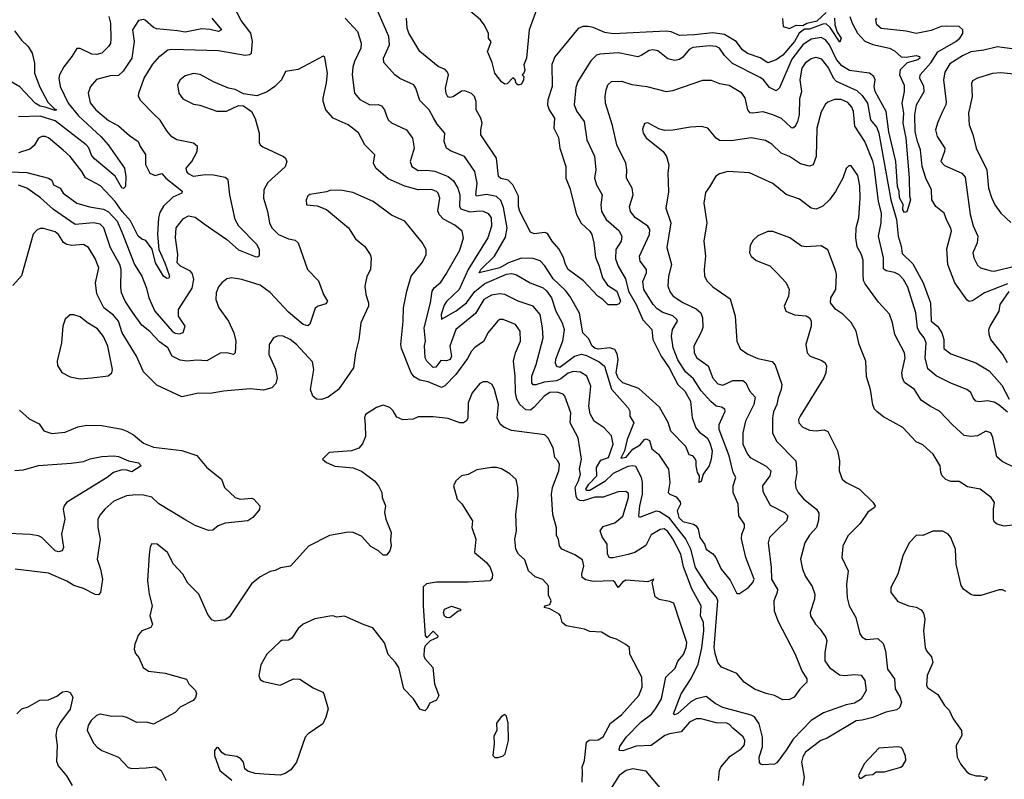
# Model space of a CAD drawing. Extents: x 1552033 to 1694788, y 811965 to 917215.
# Tile 433 of 632: x 1653121 to 1659035, y 852282 to 856847. Entities that reach past the tile are written whole.
import ezdxf

# ---------------------------------------------------------------- set-up
doc = ezdxf.new("R2010")
doc.units = 0

msp = doc.modelspace()

# ---------------------------------------------------------------- linework, layer by layer
at = {"layer": '0CON20XD'}
for points in [[(1653015, 855934), (1653165, 855929.3), (1653295.3, 855895.2), (1653315, 855881.9), (1653325, 855853.6), (1653364.3, 855834.3), (1653383.3, 855803.3), (1653465, 855743.8), (1653541.4, 855721.4), (1653625, 855707.1), (1653655, 855692.3), (1653706.1, 855635), (1653736.9, 855565), (1653811, 855375), (1653856, 855305), (1653883.6, 855233.6), (1653896.8, 855175), (1653933.3, 855095), (1654036.5, 854975), (1654055, 854962.5), (1654081.9, 854958.1), (1654103, 854967), (1654115.7, 855004.3), (1654075.5, 855065), (1654074.5, 855105), (1654157.2, 855232.8), (1654167.5, 855285), (1654159.3, 855319.3), (1654148.2, 855335), (1654087.8, 855365), (1654067.7, 855385), (1654070.3, 855435), (1654057.3, 855535), (1654061.1, 855595), (1654105, 855652.5), (1654135, 855668.6), (1654175, 855660.5), (1654229.2, 855619.2), (1654365.4, 855525), (1654435, 855464.6), (1654535, 855423.1), (1654548.8, 855421.2), (1654561.2, 855428.8), (1654561.1, 855465), (1654545.5, 855495), (1654437.9, 855605), (1654414.7, 855645), (1654383.8, 855795), (1654373.6, 855883.6), (1654355, 855898), (1654285, 855913.3), (1654235, 855914.5), (1654165, 855904.6), (1654135, 855920), (1654124.4, 855935), (1654122.2, 855955), (1654154.4, 855995), (1654186.4, 856053.6), (1654190, 856085), (1654164.4, 856104.4), (1654065.5, 856125.5), (1654035, 856142.5), (1654005, 856178), (1653965, 856242.9), (1653925, 856280), (1653849.4, 856359.4), (1653835.6, 856385), (1653836.5, 856405), (1653868.2, 856495), (1653920.3, 856579.7), (1653962.9, 856627.1), (1654011.4, 856665), (1654035, 856670.3), (1654315, 856661.2), (1654475, 856633.8), (1654502, 856638), (1654513.6, 856646.4), (1654518.8, 856715), (1654509.4, 856765), (1654451.8, 856841.8), (1654403.4, 856933.4)], [(1658107.7, 856865), (1658120.5, 856825), (1658152.9, 856765), (1658198, 856718), (1658245, 856698.1), (1658346.3, 856676.3), (1658375, 856659.6), (1658415, 856623.5), (1658445, 856621.7), (1658505, 856631.6), (1658526.2, 856626.2), (1658526.9, 856615), (1658515, 856606.1), (1658452, 856588), (1658409.4, 856545), (1658405.3, 856515), (1658433.1, 856453.1), (1658434.2, 856415), (1658420, 856345), (1658429.7, 856285), (1658426, 856225), (1658444.4, 856135), (1658464.4, 855895.6), (1658466.2, 855786.2), (1658472.5, 855765), (1658448.9, 855691.1), (1658435, 855687.5), (1658425.4, 855705), (1658427, 855737), (1658405, 855776.7), (1658403.5, 855813.5), (1658393.2, 855845), (1658384.4, 855994.4), (1658342.3, 856172.3), (1658325.9, 856295), (1658259.4, 856415), (1658254, 856445), (1658258.9, 856485), (1658251.3, 856505), (1658225, 856525.9), (1658163.2, 856533.2), (1658105, 856540.6), (1658058.6, 856568.6), (1658027.6, 856607.7), (1657985, 856695.8), (1657960.9, 856725), (1657935, 856738.8), (1657875, 856730.5), (1657825, 856694.7), (1657759.8, 856610.2), (1657685, 856438), (1657665, 856420), (1657625, 856440), (1657589.1, 856485), (1657569.2, 856499.2), (1657403.6, 856583.6), (1657355, 856630.5), (1657325, 856674.5), (1657305, 856685.3), (1657265, 856689.4), (1657165, 856679.8), (1657143.4, 856666.6), (1657105, 856620.4), (1657085, 856608.2), (1657055, 856600.8), (1657015, 856610.4), (1656955, 856659.5), (1656925, 856665.6), (1656902, 856662), (1656855, 856630.5), (1656835, 856623.8), (1656717, 856647), (1656605, 856640), (1656585, 856633.6), (1656551.3, 856598.7), (1656474.4, 856475), (1656461.4, 856438.6), (1656452.3, 856335), (1656467.3, 856295), (1656512.5, 856235), (1656528.5, 856125), (1656574.3, 856025.7), (1656580.9, 855945), (1656573.5, 855895), (1656586.7, 855855), (1656619.1, 855795), (1656611.8, 855735), (1656615.5, 855695), (1656644.6, 855645), (1656719.2, 855579.2), (1656737.5, 855545), (1656734.6, 855515), (1656702, 855465), (1656700.5, 855410.5), (1656716.4, 855365), (1656759.3, 855289.3), (1656778.1, 855215), (1656824, 855135), (1656865, 855042.1), (1656918.2, 854985), (1656924.3, 854925), (1656974.5, 854825), (1657022, 854755), (1657074.9, 854654.9), (1657117, 854615), (1657150.7, 854555), (1657160.9, 854455), (1657181.8, 854395), (1657205, 854367.5), (1657250.4, 854335), (1657267.1, 854305), (1657281.5, 854255), (1657274.4, 854205), (1657262, 854165), (1657226.7, 854115), (1657215, 854072), (1657203.1, 854065), (1657204.3, 854105), (1657192.9, 854125), (1657184.3, 854165), (1657183.6, 854195), (1657174.8, 854214.8), (1657165, 854225.3), (1657142.6, 854232.6), (1657122.1, 854282.1), (1657032.4, 854375), (1657015.3, 854425.3), (1656965, 854519.2), (1656839.5, 854629.5), (1656745, 854664.1), (1656715, 854693.5), (1656704.5, 854725), (1656716.1, 854805), (1656709.7, 854839.7), (1656695.5, 854865), (1656665.3, 854875.3), (1656595, 854866.5), (1656575, 854872.4), (1656560.7, 854885), (1656539.3, 854929.3), (1656504.6, 854964.6), (1656483.4, 855083.4), (1656425.3, 855185), (1656398.8, 855218.8), (1656325, 855290.2), (1656275, 855368.2), (1656246.8, 855396.8), (1656205, 855411.8), (1656135, 855413.8), (1656056.5, 855385), (1656005, 855354.9), (1655881.4, 855325), (1655892.1, 855345), (1655972.8, 855425), (1656040.1, 855539.9), (1656049.6, 855595), (1656027.6, 855717.6), (1656010.6, 855760.6), (1655984.8, 855784.8), (1655925, 855796.1), (1655865, 855785.6), (1655860.6, 855795), (1655869.4, 855865), (1655855.3, 855935.3), (1655792.9, 856025), (1655708.2, 856058.2), (1655684.4, 856075), (1655670.9, 856115), (1655674.4, 856165), (1655628.7, 856218.7), (1655606, 856256), (1655581.1, 856305), (1655525, 856360), (1655500.5, 856435), (1655488.1, 856455), (1655405, 856493.8), (1655375.6, 856515), (1655308.7, 856588.7), (1655305.6, 856615), (1655342.9, 856695), (1655339.1, 856745), (1655268.1, 856905)], [(1656227.6, 856912.4), (1656180.5, 856785), (1656165.6, 856615), (1656150, 856575), (1656156.1, 856543.9), (1656148.3, 856521.7), (1656140, 856515), (1656150, 856505), (1656147.5, 856485), (1656135, 856460), (1656115, 856452.5), (1656103, 856463), (1656097.5, 856485), (1656083.6, 856496.4), (1656048.3, 856461.7), (1656035, 856460), (1656015, 856473.8), (1655974.6, 856525), (1655959.2, 856589.2), (1655930.8, 856655), (1655953.3, 856713.3), (1655936.7, 856735), (1655936.2, 856765), (1655911.1, 856815), (1655888.2, 856845), (1655825, 856900)], [(1653656.2, 856865), (1653666.8, 856825), (1653668.8, 856731.2), (1653666.2, 856703.8), (1653655.5, 856685), (1653615.8, 856645), (1653585, 856636.4), (1653555, 856639.2), (1653485, 856674), (1653465, 856673.8), (1653435.5, 856625), (1653385.9, 856564.1), (1653360.4, 856515), (1653356.4, 856495), (1653365.3, 856445.3), (1653412.6, 856345), (1653475, 856268.4), (1653611.7, 856141.7), (1653653.4, 856095), (1653751.1, 855955), (1653758.9, 855905), (1653757.1, 855845), (1653745, 855831.4), (1653735, 855835.6), (1653695.4, 855905.4), (1653570.9, 856010.9), (1653553.2, 856033.2), (1653536.7, 856076.7), (1653520.6, 856095), (1653335, 856238), (1653245, 856266.5), (1653115, 856262.5)], [(1654275.5, 856855.5), (1654332.8, 856785), (1654315, 856775.7), (1654265, 856788), (1654215, 856791.2), (1654115, 856771.1), (1654069.8, 856779.8), (1653942.2, 856792.2), (1653925, 856799.5), (1653875, 856844.3), (1653865, 856848.6), (1653835, 856841.4), (1653799.6, 856785), (1653808.2, 856715), (1653794, 856615), (1653743.6, 856536.4), (1653715, 856510.4), (1653665, 856508.8), (1653582.7, 856487.3), (1653546.5, 856445), (1653532.9, 856405), (1653545, 856346), (1653579.5, 856305), (1653655, 856240), (1653715, 856209.2), (1653780.8, 856150.8), (1653833.6, 856115), (1653844.5, 856085), (1653877.2, 856037.2), (1653877, 855977), (1653904.1, 855924.1), (1653935, 855910), (1653975, 855921.5), (1653998.8, 855895), (1654065, 855841.8), (1654096.8, 855816.8), (1654095.5, 855805), (1654040.5, 855779.5), (1653984.8, 855725.2), (1653962.2, 855687.8), (1653955.2, 855655), (1653948.9, 855555), (1653958.1, 855465), (1653994, 855385), (1654020.6, 855305), (1654017, 855293), (1654005, 855291.1), (1653985, 855305.5), (1653937.8, 855385), (1653918, 855468), (1653879.3, 855519.3), (1653855, 855527.5), (1653832.5, 855545), (1653787.8, 855637.8), (1653736, 855695), (1653695.1, 855755.1), (1653607.4, 855847.4), (1653516.2, 855896.2), (1653494.3, 855935), (1653425, 856024.2), (1653382.7, 856062.7)], [(1655075.5, 856855), (1655150.4, 856775), (1655172.9, 856705), (1655170.8, 856675), (1655131.8, 856595), (1655122.1, 856562.1), (1655119.3, 856515), (1655133.3, 856405), (1655165, 856367.1), (1655225, 856335.7), (1655275, 856336.9), (1655295, 856328.6), (1655311.9, 856305), (1655325, 856268.8), (1655335.3, 856245.3), (1655355, 856227.1), (1655445, 856184.4), (1655480, 856135), (1655490, 856075), (1655466.4, 855995), (1655476.9, 855965), (1655515, 855941.1), (1655567.1, 855942.9), (1655615, 855936.5), (1655695, 855904.7), (1655727.6, 855877.6), (1655752.5, 855835), (1655765.3, 855795), (1655763.1, 855725), (1655770.3, 855710.3), (1655825, 855692.3), (1655885, 855698.9), (1655905.2, 855695.2), (1655935, 855681.2), (1655952.5, 855655), (1655954.7, 855605), (1655933.3, 855535), (1655814.3, 855345.7), (1655761.3, 855225), (1655685, 855154.2), (1655670.4, 855130.4), (1655652.2, 855075), (1655655, 855046.2), (1655742.5, 855097.5), (1655805.1, 855144.9), (1655855, 855214), (1655915, 855261.5), (1656045, 855317), (1656075, 855321.6), (1656104.4, 855314.4), (1656187.5, 855265), (1656265, 855236.2), (1656285, 855218.2), (1656314.7, 855175), (1656342.4, 855095), (1656380.4, 855025), (1656390.9, 854985), (1656382.6, 854915), (1656339.3, 854805), (1656337.5, 854785), (1656345.5, 854765.5), (1656365, 854759.5), (1656454.4, 854825.6), (1656495, 854836.2), (1656525, 854828.6), (1656601.1, 854791.1), (1656633.8, 854763.8), (1656675.8, 854625.8), (1656776.2, 854515), (1656786.2, 854495), (1656785.5, 854465), (1656810.8, 854425), (1656770.5, 854325), (1656753.1, 854255), (1656732.7, 854212.7), (1656765, 854218.5), (1656804.4, 854265.6), (1656848.6, 854291.4), (1656875, 854323.5), (1656885, 854328.5), (1656905, 854317.5), (1656918.1, 854268.1), (1656958, 854235), (1657018.4, 854145), (1657026.8, 854065), (1657016.1, 854006.1), (1657025.9, 853995.9), (1657065, 853979.4), (1657088.6, 853948.6), (1657089.4, 853935), (1657071.1, 853895), (1657080.6, 853855), (1657105, 853830.7), (1657168.8, 853815), (1657184.7, 853804.7), (1657196.1, 853786.1), (1657205.8, 853735.8), (1657234.2, 853695.8), (1657244.6, 853665), (1657285, 853637.5), (1657302.9, 853615), (1657334.6, 853545), (1657389.1, 853479.1), (1657427.8, 853397.8), (1657445, 853399.1), (1657498.8, 853435), (1657524.4, 853465), (1657532.3, 853485), (1657483.5, 853615), (1657457.3, 853727.3), (1657458.5, 853755), (1657475.5, 853795), (1657474.5, 853814.5), (1657440, 853865), (1657437.7, 853935), (1657406.7, 854005), (1657406.7, 854045), (1657422.7, 854095), (1657405.7, 854125.7), (1657383, 854225), (1657321.6, 854385), (1657322.2, 854415), (1657358.5, 854495), (1657357.1, 854507.1), (1657337.5, 854517.5), (1657305, 854524.1), (1657272.2, 854552.2), (1657215, 854616.9), (1657168.8, 854688.8), (1657120.9, 854730.9), (1657075, 854802.9), (1657045.6, 854875.6), (1657035.9, 854945), (1657042.9, 854985), (1657072.1, 855035), (1657068.8, 855045), (1657045, 855066.4), (1656985, 855086.3), (1656949.5, 855109.5), (1656926.1, 855135), (1656870, 855225), (1656864, 855274), (1656885.3, 855325), (1656886.8, 855345), (1656848.8, 855395), (1656843.8, 855425), (1656904.1, 855555), (1656906.5, 855585), (1656893.5, 855605), (1656817.1, 855657.1), (1656789.1, 855695), (1656784.6, 855725), (1656805.5, 855795), (1656799.1, 855835), (1656775.3, 855875.3), (1656766.5, 855895), (1656768.5, 855945), (1656761.8, 855985), (1656708, 856095), (1656681.7, 856211.7), (1656640.5, 856345), (1656637.5, 856385), (1656644.5, 856425), (1656654.7, 856455.3), (1656675, 856474.3), (1656736.9, 856476.9), (1656797.8, 856457.8), (1656887.5, 856445), (1657005, 856414.5), (1657045, 856421.2), (1657225, 856482.2), (1657275, 856482.5), (1657325, 856463.1), (1657382.6, 856452.6), (1657452, 856412), (1657477.7, 856377.7), (1657493.1, 856305), (1657505, 856289.2), (1657525, 856286.5), (1657585, 856294.5), (1657643.3, 856276.7), (1657695, 856255.5), (1657755, 856198.9), (1657765, 856196.7), (1657781.6, 856208.4), (1657796, 856235), (1657805.3, 856275.3), (1657807.4, 856372.6), (1657818.8, 856415), (1657808.9, 856485), (1657822, 856555), (1657845, 856590.9), (1657875, 856612.5), (1657905, 856620.4), (1657935, 856612.1), (1657978.8, 856555), (1658007.6, 856497.6), (1658025, 856476.2), (1658150.1, 856420.1), (1658181.9, 856391.9), (1658213.3, 856345), (1658230.8, 856245), (1658269.3, 856199.3), (1658282.5, 856165), (1658353.1, 855765), (1658387.4, 855645), (1658397.5, 855545), (1658416.3, 855485), (1658421, 855441), (1658485, 855378.8), (1658547.7, 855265), (1658592, 855145), (1658596.8, 855035), (1658634.4, 855004.4), (1658659.7, 854965), (1658672.9, 854925), (1658671.5, 854871.5), (1658715, 854839.5), (1658863.8, 854783.8), (1658945, 854736.5), (1659021.2, 854651.2), (1659065, 854566.8)], [(1658016.1, 856855), (1658017.1, 856815), (1658030.8, 856770.8), (1658055.2, 856735), (1658047.8, 856712.2), (1657990, 856800), (1657965, 856821.5), (1657945, 856819.6), (1657865, 856789.7), (1657835, 856789.7), (1657803.6, 856766.4), (1657774.1, 856715), (1657705, 856633.3), (1657665, 856606), (1657615, 856587.7), (1657567.9, 856617.9), (1657492.9, 856642.9), (1657462.2, 856665), (1657424.7, 856715), (1657355, 856756.9), (1657285, 856768.5), (1657175, 856754.8), (1657085, 856751.8), (1657035, 856774.2), (1657005, 856777.9), (1656685, 856761.8), (1656635, 856769.7), (1656565, 856799.6), (1656535, 856805.5), (1656504.4, 856805.6), (1656476.4, 856793.6), (1656335, 856624.2), (1656316.8, 856576.8), (1656319.1, 856445), (1656293.5, 856365), (1656292.5, 856335), (1656301.2, 856305), (1656332.8, 856255), (1656329.4, 856195), (1656358.3, 856138.3), (1656366.1, 856075), (1656400.8, 855965), (1656401.6, 855895), (1656426.4, 855835), (1656465.9, 855675), (1656494.4, 855624.4), (1656545.7, 855575.7), (1656557.7, 855555), (1656570.8, 855505), (1656580.1, 855420.1), (1656602.5, 855365), (1656621.1, 855295), (1656652.3, 855252.3), (1656708.1, 855215), (1656730.8, 855155), (1656721.2, 855138.8), (1656705, 855132.5), (1656655, 855134), (1656624.6, 855164.6), (1656593.3, 855185), (1656508, 855278), (1656416.5, 855345), (1656398.9, 855375), (1656388.1, 855418.1), (1656359.8, 855469.8), (1656320.5, 855515), (1656291.4, 855561.4), (1656275, 855568.6), (1656210.7, 855560.7), (1656189.4, 855569.4), (1656124.5, 855695), (1656117.3, 855725), (1656116.4, 855786.4), (1656083.9, 855853.9), (1656055, 855882.7), (1656011.8, 855891.8), (1655997.8, 855905), (1655984.4, 856015), (1655890.8, 856155), (1655890.6, 856185), (1655900, 856225), (1655891.4, 856255), (1655862.9, 856305), (1655862.9, 856355), (1655852.5, 856385), (1655835, 856402.5), (1655795, 856420), (1655775, 856416.4), (1655725, 856382.1), (1655705, 856378.1), (1655693.9, 856383.9), (1655683.1, 856403.1), (1655679.3, 856435), (1655696.4, 856515), (1655690.9, 856530.9), (1655677.9, 856547.9), (1655635, 856566), (1655525, 856655.6), (1655458.2, 856765), (1655449.2, 856795), (1655444.6, 856855.4)], [(1657703.8, 856853.8), (1657706.2, 856805), (1657745, 856792.7), (1657785, 856812.7), (1657825, 856810.7), (1657850, 856825), (1657911, 856839), (1657965, 856890.5)], [(1659055, 855260), (1658915.3, 855204.7), (1658845, 855156.9), (1658825, 855153.5), (1658811.5, 855161.5), (1658738.1, 855265), (1658695.3, 855375), (1658690.7, 855469.3), (1658718.2, 855575), (1658714.7, 855594.7), (1658690.9, 855640.9), (1658674.7, 855684.7), (1658624.5, 855725), (1658600, 855765), (1658598.7, 855825), (1658564.1, 855894.1), (1658542, 855965), (1658532.5, 856065), (1658513, 856115), (1658500.6, 856175), (1658497.1, 856275), (1658507.5, 856335), (1658553.5, 856415), (1658551.2, 856445), (1658528, 856495), (1658530, 856515), (1658593.4, 856586.6), (1658636.4, 856653.6), (1658743.6, 856715), (1658767.9, 856735), (1658786.5, 856763.5), (1658786.9, 856785), (1658765, 856806.5), (1658685, 856807.5), (1658655, 856804.8), (1658595, 856782.1), (1658505, 856763.1), (1658445, 856777.9), (1658295, 856794.5), (1658270, 856815), (1658263.8, 856845), (1658270, 856855)], [(1653089.9, 856779.9), (1653132.8, 856722.8), (1653172.6, 856685), (1653197, 856645), (1653211.2, 856585), (1653209.7, 856525), (1653241.5, 856441.5), (1653290.7, 856350.7), (1653330, 856310), (1653343.3, 856305), (1653335, 856300.8), (1653275, 856320.3), (1653245, 856326.6), (1653213.8, 856345), (1653122.9, 856442.9), (1653046.7, 856486.7)], [(1659095, 856668.9), (1658995, 856682.9), (1658912.6, 856662.6), (1658835, 856653.9), (1658785, 856630), (1658708.6, 856581.4), (1658677.8, 856532.2), (1658670, 856485), (1658686.9, 856353.1), (1658684.5, 856335), (1658664.7, 856295.3), (1658635, 856231.2), (1658622.9, 856185), (1658631.8, 856145), (1658677.1, 856075), (1658676.1, 856053.9), (1658654.5, 855994.5), (1658675, 855971.4), (1658780.8, 855925), (1658800.4, 855900.4), (1658829.6, 855675), (1658847.3, 855607.3), (1658876.5, 855545), (1658872.1, 855505), (1658846.9, 855445), (1658851.9, 855415), (1658875, 855372), (1658892, 855355), (1658956.6, 855336.6), (1658975, 855336), (1659105, 855368.2)], [(1658245, 855996.9), (1658198.4, 856115), (1658136.6, 856206.6), (1658129.5, 856295), (1658120.4, 856320.4), (1658095, 856348.7), (1658055, 856367.6), (1658015, 856367.8), (1657975, 856351.5), (1657961.3, 856338.7), (1657935, 856292.5), (1657908.7, 856195), (1657905.3, 856024.7), (1657887.1, 855975), (1657865, 855965.6), (1657810.7, 855980.7), (1657745.3, 856025.3), (1657695, 856045.5), (1657638.1, 856098.1), (1657600.2, 856120.2), (1657515, 856136.2), (1657395, 856119.1), (1657325, 856120.8), (1657305, 856133.8), (1657254.2, 856194.2), (1657215, 856205.7), (1657150.9, 856200.9), (1657045, 856183.3), (1656995, 856181.1), (1656961.1, 856191.1), (1656895, 856227.1), (1656875, 856223.3), (1656861.7, 856188.3), (1656865.7, 856165), (1656885, 856136), (1656985.5, 856055.5), (1657005.8, 856025), (1657020, 855975), (1657014.4, 855925), (1657018.3, 855811.7), (1657003.1, 855715), (1657031.5, 855625), (1657008, 855478), (1657036.9, 855375), (1657017.9, 855305), (1657014.7, 855244.7), (1657028.5, 855208.5), (1657046.7, 855185), (1657105, 855148.2), (1657185, 855110), (1657211.8, 855085), (1657223.2, 855055), (1657223.8, 854996.2), (1657217.2, 854972.8), (1657171.2, 854885), (1657173.1, 854845), (1657188.5, 854815), (1657257.1, 854767.1), (1657285, 854692.9), (1657315, 854659.5), (1657345, 854650.5), (1657405, 854677.7), (1657465, 854678), (1657482.3, 854665), (1657505, 854615.6), (1657538.2, 854578.2), (1657531.6, 854535), (1657480.4, 854435), (1657465.4, 854364.6), (1657464.7, 854295), (1657492.7, 854235), (1657508.9, 854215), (1657605, 854162.9), (1657632.1, 854135), (1657627.3, 854105), (1657582.7, 854045), (1657585, 854011.2), (1657628.5, 853928.5), (1657715.8, 853885), (1657735.6, 853865), (1657727.5, 853835), (1657675, 853786.2), (1657625.6, 853735), (1657617.4, 853702.6), (1657634.6, 853555), (1657636.7, 853485), (1657672.6, 853422.6), (1657671.3, 853405), (1657651.4, 853355), (1657653.7, 853293.7), (1657674.8, 853234.8), (1657778.5, 853035), (1657818.9, 852935), (1657850, 852885), (1657850, 852865), (1657806.3, 852823.7), (1657773.8, 852776.2), (1657745, 852762.5), (1657705, 852759.2), (1657655, 852785.6), (1657605, 852796.9), (1657535, 852823.1), (1657472, 852865), (1657428.7, 852918.7), (1657335.7, 852955.7), (1657315, 852983.3), (1657297.6, 853037.6), (1657291.9, 853075), (1657315.5, 853355.5), (1657305.9, 853375.9), (1657260.1, 853430.1), (1657181.4, 853555), (1657151.9, 853665), (1657119.5, 853729.5), (1657025, 853851.3), (1656965, 853889), (1656945, 853893.8), (1656843.3, 853855), (1656839.2, 853865), (1656846.9, 853925), (1656862.7, 853995), (1656861.9, 854065), (1656855.5, 854095), (1656821.5, 854161.5), (1656805, 854166.1), (1656775, 854160.8), (1656685, 854119.5), (1656635, 854071), (1656545, 854017.9), (1656527.2, 854017.2), (1656522.4, 854025), (1656540.7, 854055), (1656588.7, 854105), (1656585.7, 854155), (1656611, 854199), (1656658.6, 854215), (1656685.9, 854295), (1656675.3, 854345.3), (1656631.4, 854395), (1656572.2, 854435), (1656548.3, 854478.3), (1656539.2, 854525), (1656552.1, 854645), (1656527.1, 854705), (1656489.2, 854729.2), (1656445, 854732.7), (1656415, 854723.2), (1656370.8, 854689.2), (1656345, 854677.1), (1656271.9, 854668.1), (1656222.4, 854652.4), (1656205, 854653.1), (1656197.5, 854665), (1656198.4, 854705), (1656223.6, 854775), (1656264.7, 854935), (1656262.5, 854995), (1656246.8, 855075), (1656204.8, 855124.8), (1656115.8, 855155.8), (1656035.8, 855195.8), (1656005, 855198.8), (1655955, 855190.5), (1655909.3, 855165), (1655858.2, 855081.8), (1655740.4, 854985), (1655704.4, 854885.6), (1655715.9, 854825), (1655707.9, 854805), (1655685, 854796), (1655651.5, 854798.5), (1655621, 854759), (1655605, 854757.5), (1655567.4, 854795), (1655557.2, 854815), (1655552.9, 854887.1), (1655558.2, 854915), (1655550.6, 854995), (1655588.2, 855145), (1655598.2, 855215), (1655611.2, 855235), (1655650.8, 855269.2), (1655680.5, 855315), (1655765, 855460.8), (1655786.6, 855536.6), (1655778.1, 855575), (1655735, 855612.7), (1655667.1, 855647.1), (1655640.4, 855675), (1655632.9, 855697.1), (1655643.9, 855775), (1655635, 855804.2), (1655624.4, 855815), (1655595, 855825.9), (1655515, 855824.7), (1655435.3, 855845.3), (1655335, 855889.6), (1655261.4, 855955), (1655246.9, 855985), (1655254.2, 856035), (1655194, 856094), (1655156.1, 856166.1), (1655094.2, 856214.2), (1655005, 856254.6), (1654960.6, 856305), (1654944.4, 856355), (1654944.4, 856374.4), (1654963.5, 856466.5), (1654970.4, 856525), (1654955, 856620), (1654945, 856627.5), (1654795, 856547.5), (1654717.5, 856535), (1654694.5, 856485.5), (1654654.5, 856445.5), (1654607.2, 856412.8), (1654545, 856388.1), (1654465, 856401.4), (1654415, 856427.5), (1654375, 856435.7), (1654285, 856473.3), (1654205, 856518.2), (1654165, 856522.7), (1654115, 856508.9), (1654084.3, 856485), (1654069.4, 856455), (1654077.1, 856405), (1654101.4, 856371.4), (1654165, 856338.9), (1654202.6, 856332.6), (1654305, 856296.9), (1654363, 856297), (1654435, 856330), (1654465, 856328.1), (1654514, 856295), (1654535, 856253.3), (1654560.6, 856165), (1654559.5, 856109.5), (1654566, 856095), (1654582, 856082), (1654706.2, 856025), (1654718, 856015), (1654725.7, 855995), (1654715, 855963.3), (1654611.7, 855868.3), (1654587.1, 855825), (1654585.4, 855775), (1654610.8, 855695), (1654621.5, 855625), (1654636, 855596), (1654675, 855556.7), (1654735, 855530.6), (1654775, 855522), (1654794, 855505), (1654850.8, 855345), (1654917, 855277), (1654946.1, 855196.1), (1654970, 855155), (1654960.6, 855139.4), (1654914.7, 855125.3), (1654896.9, 855113.1), (1654865, 855017.5), (1654852.3, 855007.7), (1654825, 855015.7), (1654735, 855088.9), (1654625, 855208.1), (1654565, 855250.6), (1654456.4, 855286.4), (1654394.3, 855295.7), (1654365, 855289.2), (1654335, 855266), (1654315, 855241.2), (1654301.5, 855205), (1654298.9, 855165), (1654318.1, 855115), (1654375.6, 855035), (1654406.9, 854965), (1654420, 854915), (1654416.2, 854843.8), (1654405, 854834.4), (1654364.6, 854844.6), (1654325, 854841.8), (1654245, 854796.4), (1654185, 854800.9), (1654125, 854793.9), (1654085, 854801.5), (1654036.7, 854825), (1654011.1, 854875), (1653961.7, 854911.7), (1653903.8, 854973.8), (1653855, 855011.5), (1653798.6, 855088.6), (1653755, 855155.8), (1653733.8, 855205), (1653728.8, 855238.8), (1653730.7, 855345), (1653723.4, 855375), (1653667, 855475), (1653626.4, 855595), (1653605, 855618.2), (1653565.6, 855625.6), (1653454.4, 855615), (1653325, 855706.5), (1653245.9, 855775.9), (1653165, 855833.5), (1653115, 855851.9)], [(1659095, 856519.2), (1659015, 856527.8), (1658965, 856523.8), (1658874.5, 856495.5), (1658845, 856480), (1658837.3, 856462.7), (1658843.1, 856385), (1658820.7, 856285), (1658824, 856215), (1658846.2, 856156.2), (1658865.3, 856075.3), (1658929.3, 855945), (1658940.9, 855835), (1658957.4, 855777.4), (1658977.5, 855735), (1659015, 855684.2), (1659075, 855627.5)], [(1653382.7, 856062.7), (1653295, 856135.7), (1653275, 856145.6), (1653255, 856144.2), (1653235, 856134), (1653208.6, 856091.4), (1653181.7, 856068.3), (1653115, 856046.2)], [(1659109.2, 854149.2), (1659022.6, 854192.6), (1658989.3, 854219.3), (1658966.6, 854336.6), (1658953.3, 854365), (1658925, 854374.3), (1658873.8, 854346.2), (1658835, 854341.2), (1658795, 854347.8), (1658725, 854411.4), (1658646.9, 854495), (1658591.4, 854521.4), (1658535, 854560), (1658495.6, 854625), (1658436.3, 854666.3), (1658422.9, 854695), (1658419.6, 854725), (1658440, 854815), (1658435.5, 854845), (1658378.5, 854955), (1658364.4, 855025), (1658345, 855076.2), (1658279.7, 855149.7), (1658198.5, 855258.5), (1658189.1, 855279.1), (1658186.7, 855313.3), (1658187.4, 855402.6), (1658175, 855440), (1658151.5, 855481.5), (1658143.8, 855536.2), (1658144.5, 855595), (1658160.5, 855655), (1658170.4, 855775), (1658167.7, 855847.7), (1658155, 855911.2), (1658115, 855968.8), (1658101.7, 855968.3), (1658085, 855953.3), (1658064.4, 855895), (1658020.6, 855815), (1657985, 855764.2), (1657945, 855725.6), (1657905, 855708.5), (1657875, 855713.3), (1657805, 855767.8), (1657726, 855796), (1657645, 855863.1), (1657505, 855925.7), (1657375, 855934.2), (1657325, 855920.8), (1657303.2, 855906.8), (1657265, 855842), (1657241.3, 855808.7), (1657230, 855745), (1657248.5, 855625), (1657230.6, 855515), (1657241.1, 855425), (1657232.2, 855345), (1657234.3, 855305), (1657250.6, 855275), (1657285, 855240.6), (1657389.5, 855169.5), (1657418.2, 855065), (1657428.1, 854915), (1657449.7, 854869.7), (1657495, 854836.9), (1657555, 854811.5), (1657641.8, 854791.8), (1657659.8, 854769.8), (1657698.2, 854655), (1657695.5, 854625), (1657676.7, 854575), (1657669.5, 854535), (1657648.8, 854491.2), (1657642.3, 854455), (1657642.9, 854365), (1657667.8, 854315), (1657782.9, 854195), (1657788.1, 854125), (1657779.6, 854065), (1657784, 854034), (1657797.3, 854005), (1657830.5, 853965), (1657906.3, 853906.3), (1657921.8, 853881.8), (1657920.2, 853839.8), (1657906.2, 853795), (1657865, 853749.2), (1657837, 853703), (1657810.9, 853605), (1657822.2, 853545), (1657841.5, 853501.5), (1657881.4, 853441.4), (1657896.7, 853395), (1657894.5, 853365.5), (1657869.2, 853285), (1657870.8, 853265), (1657900.8, 853215), (1657929.2, 853185), (1657962.5, 853135), (1657969.4, 853115), (1657956.5, 853045), (1657956.5, 852995), (1657985, 852953.5), (1658045, 852910), (1658075.4, 852905.4), (1658137.8, 852912.2), (1658175, 852908.1), (1658196.9, 852876.9), (1658204.5, 852815), (1658175.3, 852764.7), (1658135, 852740), (1658085, 852730.5), (1657948.7, 852681.3), (1657875, 852636.2), (1657766.4, 852523.6), (1657725, 852457.3), (1657668.2, 852381.8), (1657655, 852372.9), (1657585, 852370), (1657572.9, 852372.9), (1657565, 852382.5), (1657563.6, 852415), (1657582.9, 852477.1), (1657582.9, 852535), (1657562.8, 852615), (1657535, 852657.4), (1657515, 852668), (1657344.1, 852714.1), (1657298.7, 852738.7), (1657245, 852780), (1657185, 852764.8), (1657153.1, 852746.9), (1657075, 852677.3), (1657055, 852669.2), (1657048, 852675), (1657095, 852796.7), (1657155, 852888.2), (1657196, 852974), (1657217.9, 853072.1), (1657230.7, 853175), (1657227.8, 853225), (1657210, 853265), (1657214.7, 853325), (1657157.5, 853427.5), (1657109.3, 853559.3), (1657091.9, 853635), (1657045, 853727.5), (1657015, 853772.1), (1656992.1, 853787.9), (1656967.6, 853782.4), (1656915, 853751.8), (1656883, 853687), (1656815.9, 853644.1), (1656776.6, 853633.4), (1656685, 853612.1), (1656663.9, 853613.9), (1656652.8, 853635), (1656649.3, 853695), (1656618.9, 853738.9), (1656608.2, 853775), (1656625, 853800.7), (1656695.8, 853824.2), (1656745, 853863.6), (1656778.2, 853975), (1656778.8, 853998.8), (1656761.3, 854011.3), (1656715, 854008.7), (1656625, 853977.5), (1656575, 853978.2), (1656505, 853955.7), (1656485, 853956.8), (1656472.1, 853965), (1656463.6, 853983.6), (1656457.1, 854035), (1656478.4, 854075), (1656488.8, 854115), (1656484.2, 854145), (1656495.3, 854205.3), (1656476.2, 854335), (1656428.4, 854425), (1656432.5, 854485), (1656395.8, 854585), (1656385, 854597.1), (1656349.2, 854609.2), (1656305, 854605.9), (1656271.2, 854585), (1656212.1, 854517.9), (1656189.1, 854500.9), (1656162.3, 854502.3), (1656125.3, 854535), (1656107.1, 854567.1), (1656099.2, 854605), (1656097.5, 854705), (1656086.8, 854795), (1656098.8, 854845), (1656129.2, 854915), (1656126.4, 854975), (1656099.2, 855015), (1656025, 855044.4), (1656005, 855045.7), (1655993.6, 855036.4), (1655935, 854967.1), (1655908.1, 854911.9), (1655854.1, 854875.9), (1655834.7, 854855.3), (1655810.2, 854809.8), (1655741.5, 854715), (1655675, 854646), (1655655, 854636.4), (1655575, 854669.6), (1655525, 854680), (1655490.6, 854700.6), (1655473.6, 854725), (1655415, 854870), (1655410.9, 854895), (1655425.6, 855035), (1655425.8, 855115), (1655445.8, 855215), (1655473.1, 855305), (1655539.8, 855390.2), (1655562, 855435), (1655562, 855465), (1655538.7, 855508.7), (1655434, 855635), (1655355, 855671.4), (1655244, 855755), (1655122.7, 855807.3), (1655048.3, 855821.7), (1654985, 855821.2), (1654965, 855812), (1654864.2, 855795.8), (1654852.7, 855787.3), (1654841.2, 855765), (1654845, 855733.3), (1654908.3, 855728.3), (1654965, 855705.8), (1655095.7, 855595), (1655139.1, 855529.1), (1655195, 855484.2), (1655227.1, 855435), (1655232.5, 855415), (1655228.1, 855345), (1655205.6, 855304.4), (1655194.4, 855245), (1655200, 855195), (1655216.7, 855145), (1655215.6, 855125), (1655170.6, 855025), (1655158.5, 854925), (1655138.5, 854845), (1655125.4, 854754.6), (1655035.5, 854624.5), (1654975, 854578.6), (1654935, 854564.2), (1654905, 854566.2), (1654882, 854585), (1654868.1, 854625), (1654887.3, 854745), (1654880, 854790), (1654783.9, 854895), (1654745, 854925.9), (1654704.7, 854944.7), (1654673.7, 854946.3), (1654645, 854935.7), (1654620.6, 854895), (1654617.8, 854835), (1654657.4, 854747.4), (1654668.2, 854695), (1654660.3, 854659.7), (1654635, 854634.2), (1654585, 854620.6), (1654505, 854628.5), (1654345, 854614.4), (1654265, 854600.6), (1654195, 854602.5), (1654095, 854581.4), (1653945, 854650.6), (1653865, 854730.8), (1653823.3, 854825), (1653737.1, 854965), (1653715, 855035.5), (1653685, 855070.7), (1653626, 855116), (1653585, 855199.2), (1653576.2, 855265), (1653597.3, 855355), (1653575, 855410.8), (1653535, 855477.5), (1653505, 855496.4), (1653435, 855490.5), (1653405, 855495.6), (1653385, 855507.1), (1653355.2, 855555.2), (1653335, 855572.5), (1653265, 855592.2), (1653245, 855592.5), (1653225.7, 855584.3), (1653202.3, 855557.7), (1653132.4, 855307.6), (1653079.7, 855250.3)], [(1659055, 854489.2), (1659005, 854531.2), (1658975, 854548), (1658935, 854555.4), (1658885, 854550), (1658865, 854554.5), (1658847.7, 854575), (1658835, 854606), (1658810, 854625), (1658715, 854662.2), (1658625, 854706.2), (1658575, 854749.4), (1658559.6, 854815), (1658565.2, 854905.2), (1658553.9, 854935), (1658523.8, 854973.8), (1658514.7, 854995), (1658504.7, 855085), (1658455, 855240), (1658428.8, 855285), (1658403.9, 855313.9), (1658375, 855328.2), (1658325, 855337.5), (1658309.3, 855349.3), (1658308.9, 855415), (1658278.9, 855545), (1658295.9, 855625), (1658297.8, 855685), (1658280.3, 855755), (1658254.2, 855964.2), (1658245, 855996.9)], [(1659085, 853810), (1659035, 853803.3), (1658992, 853815), (1658975, 853828.8), (1658969.4, 853845), (1658969.4, 853905), (1658976.9, 853945), (1658955.8, 853975), (1658890, 854025), (1658815, 854040), (1658765, 854071.9), (1658715, 854070.8), (1658684.6, 854084.6), (1658662.5, 854105), (1658654.2, 854125), (1658650, 854165), (1658608.6, 854235), (1658545, 854292), (1658505, 854309.2), (1658425, 854395.6), (1658309.6, 854459.6), (1658270.6, 854490.6), (1658256.2, 854506.2), (1658245, 854532.5), (1658232.2, 854625), (1658207.9, 854702.1), (1658204.4, 854795), (1658164.4, 854895), (1658145.6, 854975), (1658115, 855027.5), (1658065, 855077.1), (1658024.2, 855105), (1657992, 855145), (1657994.2, 855175), (1658022.9, 855225), (1658027.5, 855315), (1658022.2, 855342.2), (1657974.5, 855464.5), (1657935, 855487.8), (1657845, 855481.4), (1657817.5, 855485), (1657746.7, 855535), (1657645, 855574), (1657615, 855573.8), (1657555, 855548.8), (1657527.7, 855522.3), (1657509.5, 855490.5), (1657503.8, 855445), (1657513.8, 855425), (1657545, 855400), (1657626.7, 855366.7), (1657668.8, 855325), (1657725.8, 855265.8), (1657743.8, 855225), (1657740, 855185), (1657712.5, 855125), (1657722.5, 855095), (1657774.1, 855074.1), (1657845, 855068), (1657864.2, 855054.2), (1657875, 855037.5), (1657875.5, 855005), (1657842.9, 854895), (1657850.6, 854845), (1657868.8, 854825), (1657939.1, 854799.1), (1657958.8, 854785), (1657967.3, 854767.3), (1657962.9, 854725), (1657951.4, 854695), (1657808.1, 854465), (1657800, 854445), (1657801.1, 854425), (1657825, 854398.6), (1657865, 854379.4), (1657904.4, 854375.6), (1657952.7, 854382.7), (1657975, 854371.2), (1658033.1, 854255), (1658044.4, 854195), (1658043.1, 854135), (1658062, 854085), (1658085.6, 854065.6), (1658166.2, 854025), (1658245, 853948), (1658259.2, 853925), (1658256, 853915), (1658215, 853888), (1658170.2, 853819.8), (1658095, 853744.2), (1658065, 853683.3), (1658060, 853615), (1658098.1, 853535), (1658086.6, 853453.4), (1658092.2, 853372.2), (1658103.3, 853325), (1658144.4, 853255), (1658166.7, 853156.7), (1658178.7, 853138.7), (1658205, 853123.1), (1658275, 853127.9), (1658308.3, 853098.3), (1658322.5, 853055), (1658332.7, 852945), (1658376.5, 852885), (1658379.5, 852825), (1658408.5, 852778.5), (1658417.5, 852745), (1658407.5, 852715), (1658390.4, 852699.6), (1658323.3, 852685), (1658245, 852654.6), (1658181.5, 852638.5), (1658145, 852633.8), (1657970.6, 852529.4), (1657932.9, 852515), (1657840.4, 852445), (1657825, 852418), (1657817.7, 852385), (1657833.8, 852295), (1657825.5, 852245)], [(1659054.1, 854785), (1659025.8, 854835), (1658954.3, 854924.3), (1658943.3, 854955), (1658943.2, 854985), (1658950, 855005), (1659004, 855095), (1659009.6, 855135), (1659065, 855213.1)], [(1653485, 854689.4), (1653555, 854694.5), (1653653, 854707), (1653675.6, 854724.4), (1653678.6, 854745), (1653651.2, 854885), (1653625, 854942.9), (1653589.3, 854989.3), (1653527, 855027), (1653485, 855060.8), (1653446.2, 855073.8), (1653425, 855073.3), (1653393.9, 855046.1), (1653380, 855005), (1653372, 854905), (1653345.8, 854795), (1653349.1, 854769.1), (1653375, 854726), (1653425, 854700), (1653485, 854689.4)], [(1657319.4, 852275), (1657324.4, 852335), (1657333.3, 852355), (1657388, 852422), (1657455, 852465.6), (1657475, 852490), (1657477.1, 852515), (1657466.5, 852536.5), (1657405, 852588.6), (1657385, 852611.1), (1657368.7, 852618.7), (1657305, 852621.8), (1657215, 852645.4), (1657185, 852646.2), (1657145.3, 852624.7), (1657095, 852566.5), (1657025, 852556.2), (1656995.6, 852545), (1656914.7, 852485.3), (1656825, 852481.1), (1656745, 852452.7), (1656726.7, 852455), (1656721.8, 852461.8), (1656725, 852479.2), (1656764.1, 852535.9), (1656855, 852627.1), (1656916.4, 852673.6), (1656940.8, 852705), (1656975.4, 852765), (1657003.1, 852895), (1657059, 852951), (1657075, 852991.3), (1657108, 853032), (1657124.7, 853075), (1657127.8, 853105), (1657090.6, 853219.4), (1657049.7, 853339.7), (1657025, 853351), (1656962.1, 853362.1), (1656939, 853379), (1656920, 853465), (1656930, 853485), (1656895, 853468.8), (1656761.8, 853478.2), (1656742.4, 853467.6), (1656715, 853434.4), (1656696.5, 853466.5), (1656685, 853475.2), (1656565, 853471.2), (1656521, 853481), (1656500, 853495), (1656498.5, 853515), (1656508.9, 853565), (1656501.4, 853601.4), (1656455, 853631.5), (1656377.5, 853665), (1656364.4, 853685), (1656357.8, 853725), (1656346.4, 853746.4), (1656345, 853792.5), (1656323.2, 853873.2), (1656315.5, 853995), (1656321.2, 854035), (1656360.4, 854135), (1656363.7, 854173.7), (1656352.9, 854195), (1656336.4, 854216.4), (1656325, 854273.8), (1656295, 854331.2), (1656275, 854352.5), (1656075, 854378.9), (1656028.9, 854398.9), (1656006.4, 854416.4), (1655988.9, 854455), (1655997.8, 854535), (1655972.9, 854625), (1655958.6, 854655), (1655930.9, 854670.9), (1655905, 854670.6), (1655885, 854661.4), (1655838.8, 854605), (1655815.4, 854545), (1655813.3, 854455), (1655804.6, 854435.4), (1655786.7, 854423.3), (1655765, 854423.8), (1655695, 854451.2), (1655605, 854459.5), (1655515, 854459.4), (1655485, 854446.9), (1655422.6, 854442.6), (1655387.4, 854457.4), (1655365, 854496.2), (1655345, 854516), (1655305, 854530.8), (1655265, 854516.7), (1655197.5, 854475), (1655193.1, 854455), (1655197.3, 854412.7), (1655197.9, 854342.1), (1655181.2, 854298.8), (1655157.9, 854272.1), (1655113.6, 854256.4), (1654980, 854245), (1654940, 854205), (1654963.3, 854185), (1655015, 854162.9), (1655125, 854152.9), (1655175, 854132.9), (1655252, 854075), (1655275.6, 854045.6), (1655296.2, 854005), (1655298.8, 853975), (1655318.8, 853925), (1655313.3, 853885), (1655320, 853845), (1655353.3, 853765), (1655348.2, 853718.2), (1655353.1, 853685), (1655344.2, 853655), (1655325, 853628.8), (1655305, 853628.8), (1655276.2, 853655), (1655230.4, 853680.4), (1655175, 853742.9), (1655125, 853764.4), (1655095, 853766.9), (1654981.9, 853748.1), (1654857, 853683), (1654804.3, 853625.7), (1654747.7, 853562.3), (1654687.7, 853552.3), (1654655, 853536), (1654625, 853531.2), (1654565, 853498), (1654513.6, 853456.4), (1654382.1, 853257.9), (1654355, 853240), (1654295, 853232), (1654275, 853240), (1654252.4, 853272.4), (1654198, 853395), (1654131.2, 853461.2), (1654101.2, 853515), (1654045.9, 853575.9), (1654008.8, 853645), (1653946.7, 853695), (1653915, 853696.7), (1653905, 853680), (1653898.3, 853631.7), (1653890, 853475), (1653899.2, 853395), (1653917.5, 853325), (1653902.5, 853265), (1653918.8, 853215), (1653910, 853195), (1653855.3, 853174.7), (1653835, 853151.2), (1653814, 853095), (1653810, 853065), (1653817.3, 853037.3), (1653838, 853015), (1653862.5, 852955), (1653895, 852931.8), (1653995, 852919.4), (1654124.1, 852884.1), (1654136.7, 852855), (1654178, 852815), (1654183.8, 852795), (1654177, 852773), (1654164.1, 852755.9), (1654086.2, 852715), (1654055, 852684), (1653925.6, 852614.4), (1653885, 852625.7), (1653824.4, 852624.4), (1653765, 852654), (1653735, 852662), (1653675, 852659.2), (1653605, 852674.2), (1653583.4, 852666.6), (1653550, 852635), (1653532.9, 852605), (1653527.5, 852575), (1653566.8, 852496.8), (1653586.2, 852475), (1653615, 852456), (1653715, 852416), (1653773.4, 852353.4), (1653795, 852346.9), (1653882, 852352), (1653935, 852358), (1653971.2, 852335), (1654001.2, 852275)], [(1653119.4, 854499.4), (1653178.3, 854448.3), (1653237.9, 854417.9), (1653265.9, 854375.9), (1653315, 854360.6), (1653395, 854368.2), (1653469.8, 854400.2), (1653525, 854410.5), (1653615, 854409.1), (1653735, 854386.1), (1653764.2, 854375), (1653805, 854352.9), (1653865, 854302.9), (1653925, 854277.3), (1654095, 854258.6), (1654185, 854228), (1654246.2, 854155), (1654333.3, 854085), (1654352.5, 854035), (1654415.9, 853975.9), (1654445.8, 853965.8), (1654515, 853971.2), (1654527.5, 853965), (1654563.8, 853925), (1654562, 853905), (1654555, 853896.2), (1654521.2, 853855), (1654491.2, 853835), (1654355, 853821.6), (1654313.8, 853805), (1654281.7, 853778.3), (1654255, 853777.5), (1654175, 853808.2), (1654118.9, 853838.9), (1653956.5, 853936.5), (1653915, 853977.3), (1653865, 853989.2), (1653819.4, 853990.6), (1653763.9, 853986.1), (1653687.2, 853952.8), (1653632.9, 853905), (1653605, 853872), (1653591.4, 853845), (1653590, 853795), (1653605.6, 853725), (1653587.1, 853605), (1653606.9, 853545), (1653618.2, 853485), (1653607.1, 853405), (1653595, 853390.8), (1653575, 853391.9), (1653505, 853428.5), (1653447, 853447), (1653403.6, 853473.6), (1653295, 853521.1), (1653094.4, 853544.4)], [(1653091.7, 854138.3), (1653145, 854141.5), (1653235, 854167.3), (1653430.9, 854180.9), (1653505, 854192.2), (1653545, 854208.5), (1653615, 854222.5), (1653685, 854225.8), (1653715, 854221.4), (1653775.5, 854195.5), (1653834.2, 854184.2), (1653851.4, 854165), (1653795, 854130.3), (1653765, 854140), (1653735, 854141.1), (1653685, 854125.4), (1653646.4, 854095), (1653403.3, 853945), (1653387.8, 853925), (1653383.5, 853905), (1653393.5, 853845), (1653372.7, 853755), (1653384.4, 853675), (1653377.5, 853655), (1653355, 853650), (1653335, 853655.4), (1653255, 853735.5), (1653235, 853745.5), (1653185, 853753.5), (1653055, 853760)], [(1656500.5, 852265), (1656501.5, 852331.5), (1656500, 852355), (1656514.7, 852395.3), (1656525, 852505.8), (1656542.3, 852517.7), (1656595, 852520), (1656625, 852536.9), (1656670.5, 852619.5), (1656735, 852669.4), (1656840, 852785), (1656860.7, 852835), (1656857.5, 852895), (1656785.8, 853035), (1656783.3, 853075), (1656763, 853093), (1656705, 853124), (1656665, 853135.7), (1656615, 853165.6), (1656545, 853170.8), (1656513.8, 853183.8), (1656403.8, 853205), (1656378.8, 853225), (1656370, 853265), (1656361.2, 853275), (1656305, 853306.2), (1656272.5, 853315), (1656277.5, 853325), (1656305, 853333.3), (1656313.8, 853355), (1656298, 853388), (1656298, 853445), (1656262.9, 853482.9), (1656218, 853498), (1656177.5, 853535), (1656155, 853600), (1656118, 853635), (1656101.4, 853665), (1656095.7, 853725), (1656104.4, 853775), (1656102.2, 853875), (1656115.6, 853985), (1656114.3, 854035), (1656102.7, 854082.7), (1656065, 854118), (1656015, 854147.5), (1655985, 854155.8), (1655955, 854155.8), (1655867.7, 854142.3), (1655815.8, 854114.2), (1655775, 854106.2), (1655740, 854075), (1655726.7, 854045), (1655748.8, 853965), (1655777.3, 853937.3), (1655841.2, 853835), (1655838, 853795), (1655861.2, 853725), (1655853.3, 853645), (1655926, 853585), (1655947.5, 853555), (1655962, 853515), (1655959.5, 853490.5), (1655945, 853474.4), (1655815, 853467.6), (1655625, 853466.6), (1655565, 853457.3), (1655545, 853439.2), (1655544.7, 853325), (1655556.1, 853146.1), (1655567, 853133), (1655605, 853172.5), (1655632.5, 853145), (1655630, 853135), (1655586.7, 853113.3), (1655556.7, 853085), (1655550, 853065), (1655549.2, 853025), (1655555, 853008.8), (1655603.8, 852955), (1655613.8, 852855), (1655638.8, 852785), (1655625, 852757.5), (1655585, 852740), (1655567.5, 852705), (1655555, 852693.3), (1655525, 852703.3), (1655486.7, 852765), (1655428, 852825), (1655398, 852955), (1655378.8, 852985), (1655335, 853031.2), (1655312.1, 853102.1), (1655242, 853192), (1655189.7, 853210.3), (1655071.7, 853261.7), (1655025, 853256.7), (1655005, 853263.8), (1654985, 853262.5), (1654895, 853246), (1654825, 853214.2), (1654795, 853188.8), (1654755, 853130), (1654735, 853118.8), (1654695, 853116), (1654685, 853110), (1654606.8, 853033.2), (1654570.3, 852969.7), (1654558.6, 852905), (1654565, 852882), (1654585, 852870), (1654685, 852848), (1654765, 852886.2), (1654805, 852883.8), (1654885, 852831.2), (1654941.2, 852805), (1654948.8, 852795), (1654973.3, 852705), (1654960, 852655), (1654941.2, 852615), (1654855, 852555.8), (1654836, 852535), (1654784, 852385), (1654750.9, 852339.1), (1654715, 852317.1), (1654685, 852308.1), (1654587, 852313), (1654535, 852316.7), (1654491.7, 852331.7), (1654473.3, 852345), (1654465.9, 852385.9), (1654450, 852405), (1654425, 852420), (1654355, 852430), (1654335, 852443.3), (1654315, 852471.2), (1654305, 852473.3), (1654292.5, 852455), (1654290.8, 852425), (1654324.2, 852334.2), (1654395, 852276.7)], [(1659045, 853410), (1659025, 853420), (1659005, 853420), (1658895, 853386), (1658855, 853386.2), (1658835, 853393.1), (1658790, 853425), (1658776.8, 853446.8), (1658746.9, 853575), (1658741.9, 853665), (1658714.2, 853734.2), (1658698.8, 853755), (1658665, 853772.5), (1658605, 853774), (1658545, 853746.7), (1658525, 853750), (1658505, 853746.7), (1658466.2, 853705), (1658450.9, 853679.1), (1658426, 853625), (1658395.8, 853514.2), (1658353.8, 853435), (1658353.3, 853405), (1658395, 853351.2), (1658462.5, 853325), (1658505.6, 853315.6), (1658535, 853300), (1658550.6, 853280.6), (1658557.8, 853245), (1658550, 853175), (1658559.2, 853075), (1658568, 853055), (1658598.3, 853018.3), (1658606.9, 852985), (1658571.9, 852905), (1658568, 852845), (1658575, 852831.2), (1658635, 852792), (1658675, 852726.7), (1658705, 852697.5), (1658728, 852645), (1658778.8, 852575), (1658780, 852545), (1658746.7, 852485), (1658746.1, 852473.9), (1658752, 852415), (1658772.5, 852375), (1658808.3, 852328.3), (1658826, 852316), (1658865, 852302.5), (1658895, 852303.3), (1658930, 852295), (1658930, 852285), (1658915.7, 852274.3)], [(1655705, 853252.9), (1655684, 853254), (1655672.5, 853262.5), (1655666.2, 853285), (1655672.5, 853305), (1655715, 853322.5), (1655770, 853305), (1655770, 853295), (1655755, 853292.5), (1655705, 853252.9)], [(1653105, 852675.8), (1653135, 852706), (1653172.4, 852717.6), (1653241.7, 852758.3), (1653295, 852759.2), (1653345, 852782), (1653377.7, 852807.7), (1653405, 852812), (1653425, 852803.8), (1653440, 852775), (1653425, 852703.8), (1653365.8, 852625), (1653344.3, 852585), (1653339.2, 852545), (1653345.6, 852485), (1653341.7, 852391.7), (1653352.4, 852362.4), (1653402.3, 852302.3), (1653437.5, 852245)], [(1655975, 852412.5), (1655995, 852413.3), (1656026.1, 852423.9), (1656036.7, 852435), (1656058, 852515), (1656055, 852620), (1656045, 852662.5), (1656035, 852672.5), (1656012.3, 852657.7), (1655985, 852620), (1655987.5, 852575), (1655969.3, 852540.7), (1655971.2, 852495), (1655962.5, 852425), (1655975, 852412.5)], [(1658175, 852290), (1658203, 852307), (1658245, 852312), (1658265, 852326.2), (1658315, 852326.7), (1658413.3, 852355), (1658426.2, 852365), (1658443.3, 852395), (1658441.7, 852421.7), (1658423.3, 852465), (1658415, 852473.3), (1658395, 852477.1), (1658281.2, 852468.8), (1658193.3, 852375), (1658160, 852305), (1658165, 852290), (1658175, 852290)], [(1656978.3, 852218.3), (1656885, 852331.2), (1656805, 852344.4), (1656765, 852335.6), (1656721.9, 852305), (1656665, 852216)]]:
    msp.add_lwpolyline(points, dxfattribs=at)

doc.saveas('drawing.dxf')
